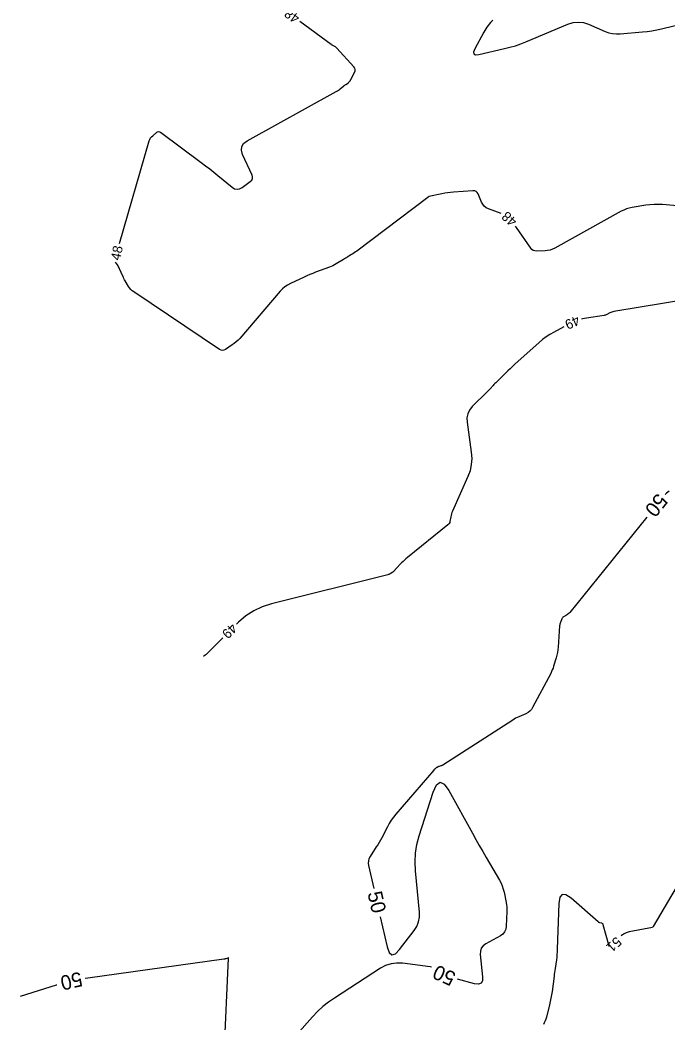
# Model space of a CAD drawing. Extents: x 2384780 to 2405861, y 547869 to 573706.
# Drawn here: x 2389514.4 to 2389647.7, y 552426.6 to 552632.9 of the extents above; entities that cross this region are included whole.
import ezdxf

# ---------------------------------------------------------------- set-up
doc = ezdxf.new("R2010")
doc.units = 0
doc.layers.add('Old_Level_60', color=7, linetype='Continuous')
doc.layers.add('Old_Level_61', color=7, linetype='Continuous')

msp = doc.modelspace()

# ---------------------------------------------------------------- linework, layer by layer
at = {"layer": 'Old_Level_60'}
for points in [[(2389534.85025, 552586.9345), (2389540.975, 552608.04725), (2389541.0885, 552608.354), (2389541.2435, 552608.63325), (2389541.44, 552608.88525), (2389541.67775, 552609.10975), (2389542.522, 552609.7985), (2389542.704, 552609.91025), (2389542.8875, 552609.9505), (2389543.0725, 552609.919), (2389543.2595, 552609.81625), (2389551.68975, 552603.587), (2389552.56, 552602.93525), (2389553.4215, 552602.2725), (2389554.2745, 552601.59825), (2389555.1185, 552600.91325), (2389558.0465, 552598.505), (2389558.54525, 552598.19525), (2389559.05, 552598.0815), (2389559.561, 552598.16375), (2389560.078, 552598.442), (2389561.77675, 552599.6705), (2389562.072, 552599.952), (2389562.22925, 552600.26975), (2389562.249, 552600.62375), (2389562.13075, 552601.014), (2389560.186, 552605.2625), (2389559.93075, 552606.1195), (2389559.999, 552606.87), (2389560.39075, 552607.51375), (2389561.10575, 552608.05075), (2389579.4705, 552618.18575), (2389579.68875, 552618.314), (2389579.899, 552618.45325), (2389580.10175, 552618.6035), (2389580.2965, 552618.765), (2389581.0085, 552619.3875), (2389581.10025, 552619.46275), (2389581.1965, 552619.53125), (2389581.29675, 552619.5935), (2389581.40175, 552619.649), (2389581.75125, 552619.81975), (2389581.82325, 552619.85975), (2389581.8895, 552619.90725), (2389581.95, 552619.96175), (2389582.00475, 552620.02325), (2389582.25975, 552620.34475), (2389582.313, 552620.4145), (2389582.36275, 552620.4865), (2389582.4095, 552620.56075), (2389582.45325, 552620.63675), (2389583.25175, 552622.1065), (2389583.371, 552622.415), (2389583.387, 552622.71075), (2389583.29975, 552622.994), (2389583.10875, 552623.26425), (2389579.59075, 552627.093), (2389579.4935, 552627.191), (2389579.389, 552627.28025), (2389579.27775, 552627.3605), (2389579.15975, 552627.43225), (2389578.76275, 552627.6525), (2389578.6785, 552627.70075), (2389578.596, 552627.75175), (2389578.51475, 552627.805), (2389578.43525, 552627.861), (2389571.95175, 552632.56225)], [(2389611.66025, 552632.8785), (2389611.18425, 552632.381), (2389610.46425, 552631.443), (2389609.84175, 552630.42125), (2389607.968, 552626.94675), (2389607.71975, 552626.31825), (2389607.77825, 552625.92225), (2389608.14375, 552625.7585), (2389608.81575, 552625.827), (2389614.09675, 552627.00775), (2389615.2205, 552627.28525), (2389616.329, 552627.61125), (2389617.42175, 552627.98575), (2389618.49925, 552628.409), (2389627.15075, 552632.028), (2389628.208, 552632.3595), (2389629.265, 552632.4685), (2389630.3215, 552632.35525), (2389631.3775, 552632.02), (2389634.8265, 552630.5615), (2389635.57325, 552630.29625), (2389636.335, 552630.12575), (2389637.112, 552630.05), (2389637.904, 552630.06875), (2389642.49275, 552630.4485), (2389643.47275, 552630.54925), (2389644.44675, 552630.68825), (2389645.41425, 552630.8655), (2389646.37575, 552631.08125), (2389651.48625, 552632.33475)], [(2389613.4355, 552593.095), (2389610.8065, 552594.067), (2389610.32875, 552594.2975), (2389609.92725, 552594.60725), (2389609.602, 552594.99625), (2389609.35275, 552595.4645), (2389608.66375, 552597.12375), (2389608.4865, 552597.43125), (2389608.25025, 552597.64275), (2389607.95475, 552597.758), (2389607.6005, 552597.77725), (2389603.57775, 552597.47475), (2389602.98325, 552597.42), (2389602.39175, 552597.345), (2389601.80325, 552597.25025), (2389601.21725, 552597.13525), (2389598.5495, 552596.56525), (2389598.5205, 552596.5575), (2389598.4925, 552596.54725), (2389598.46575, 552596.5345), (2389598.44, 552596.519), (2389598.3575, 552596.46425), (2389598.34, 552596.4525), (2389598.32275, 552596.44025), (2389598.3055, 552596.428), (2389598.2885, 552596.41525), (2389583.66775, 552585.37325), (2389583.412, 552585.18475), (2389583.152, 552585.0025), (2389582.88775, 552584.8265), (2389582.61925, 552584.657), (2389581.73525, 552584.11275), (2389581.5455, 552583.99625), (2389581.35575, 552583.88025), (2389581.16575, 552583.76475), (2389580.97525, 552583.64975), (2389579.434, 552582.72), (2389579.09975, 552582.52875), (2389578.75775, 552582.354), (2389578.40775, 552582.1955), (2389578.05, 552582.05325), (2389575.2185, 552581.004), (2389574.61425, 552580.773), (2389574.015, 552580.52975), (2389573.421, 552580.27425), (2389572.83225, 552580.0065), (2389570.013, 552578.69), (2389569.43025, 552578.38), (2389568.88975, 552578.014), (2389568.39175, 552577.592), (2389567.936, 552577.11425), (2389559.589, 552567.3945), (2389559.2425, 552567.01875), (2389558.8725, 552566.67), (2389558.4785, 552566.34825), (2389558.06075, 552566.05375), (2389556.65725, 552565.13575), (2389556.357, 552564.98875), (2389556.057, 552564.94075), (2389555.7575, 552564.992), (2389555.45875, 552565.14225), (2389537.7795, 552576.974), (2389537.462, 552577.21275), (2389537.177, 552577.48225), (2389536.9245, 552577.78225), (2389536.70425, 552578.11325), (2389536.03875, 552579.244), (2389535.9, 552579.48825), (2389535.7685, 552579.73625), (2389535.645, 552579.98825), (2389535.52875, 552580.244), (2389534.88, 552581.732), (2389534.7835, 552581.9395), (2389534.6775, 552582.14175), (2389534.56175, 552582.3385), (2389534.43625, 552582.53), (2389534.04025, 552583.1035)], [(2389672.83825, 552592.54975), (2389646.6185, 552594.9215), (2389645.75375, 552594.97225), (2389644.891, 552594.9685), (2389644.03025, 552594.91), (2389643.1715, 552594.7965), (2389640.3695, 552594.337), (2389639.7775, 552594.21375), (2389639.20275, 552594.0415), (2389638.645, 552593.82), (2389638.1045, 552593.54925), (2389624.45425, 552585.9735), (2389623.97575, 552585.74325), (2389623.4805, 552585.574), (2389622.96825, 552585.46575), (2389622.4395, 552585.41825), (2389620.68425, 552585.3635), (2389620.32825, 552585.392), (2389620.0125, 552585.5005), (2389619.73725, 552585.689), (2389619.502, 552585.95775), (2389616.556, 552590.191), (2389616.3595, 552590.46325)], [(2389662.052, 552577.11825), (2389636.57725, 552572.939), (2389636.36675, 552572.89525), (2389636.1625, 552572.834), (2389635.9645, 552572.75525), (2389635.77225, 552572.65925), (2389635.15475, 552572.31625), (2389635.02025, 552572.24925), (2389634.88125, 552572.19525), (2389634.738, 552572.154), (2389634.5905, 552572.1255), (2389630.93375, 552571.589), (2389630.1605, 552571.4425), (2389629.9605, 552571.3865)], [(2389626.32075, 552569.75625), (2389624.19825, 552568.6395), (2389623.40725, 552568.1915), (2389622.6485, 552567.6975), (2389621.922, 552567.157), (2389621.2275, 552566.5705), (2389616.22825, 552562.076), (2389615.73925, 552561.6315), (2389615.25525, 552561.1815), (2389614.77625, 552560.72625), (2389614.30225, 552560.26575), (2389612.489, 552558.4845), (2389612.2965, 552558.29325), (2389612.1065, 552558.1), (2389611.91825, 552557.9045), (2389611.7325, 552557.707), (2389611.129, 552557.05825), (2389610.99925, 552556.91975), (2389610.868, 552556.7825), (2389610.73575, 552556.6465), (2389610.602, 552556.5115), (2389607.469, 552553.37625), (2389606.898, 552552.67075), (2389606.52775, 552551.89825), (2389606.3585, 552551.05825), (2389606.38975, 552550.15125), (2389607.248, 552544.0255), (2389607.342, 552542.72525), (2389607.256, 552541.45025), (2389606.99025, 552540.2), (2389606.54475, 552538.975), (2389603.399, 552531.85225), (2389603.28525, 552531.57325), (2389603.1885, 552531.28875), (2389603.10875, 552530.99925), (2389603.046, 552530.7045), (2389602.868, 552529.73325), (2389602.814, 552529.5345), (2389602.7285, 552529.35475), (2389602.611, 552529.19375), (2389602.46175, 552529.052), (2389594.1105, 552522.3505), (2389593.7985, 552522.0915), (2389593.49575, 552521.82275), (2389593.20225, 552521.54375), (2389592.91775, 552521.25475), (2389591.74, 552520.01775), (2389591.67675, 552519.95), (2389591.61475, 552519.881), (2389591.554, 552519.81075), (2389591.49475, 552519.7395), (2389591.30325, 552519.5045), (2389591.26025, 552519.45625), (2389591.214, 552519.41175), (2389591.16425, 552519.3715), (2389591.11075, 552519.335), (2389590.55525, 552518.988), (2389590.434, 552518.91875), (2389590.30875, 552518.8595), (2389590.17875, 552518.8105), (2389590.04475, 552518.7715), (2389566.1175, 552512.815), (2389564.22875, 552512.2125), (2389562.4705, 552511.3775), (2389560.84275, 552510.3105), (2389559.3455, 552509.011), (2389558.95975, 552508.63)], [(2389556.115, 552505.818), (2389552.80575, 552502.54725), (2389552.7335, 552502.47725), (2389552.6595, 552502.40875), (2389552.584, 552502.342), (2389552.50725, 552502.27675), (2389552.145, 552501.97675)], [(2389650.97275, 552457.13525), (2389644.69325, 552446.431), (2389644.67925, 552446.40775), (2389644.665, 552446.3845), (2389644.65025, 552446.36175), (2389644.63525, 552446.339), (2389644.5855, 552446.2655), (2389644.57375, 552446.25125), (2389644.56025, 552446.24025), (2389644.5445, 552446.232), (2389644.52675, 552446.227), (2389639.735, 552445.3325), (2389639.11525, 552445.15825), (2389638.562, 552444.87925), (2389638.13525, 552444.5425)], [(2389635.643, 552442.3), (2389635.61, 552442.381), (2389634.4185, 552446.7765), (2389634.3725, 552446.892), (2389634.30325, 552446.9845), (2389634.211, 552447.05375), (2389634.09525, 552447.1), (2389633.68, 552447.21325), (2389633.5935, 552447.242), (2389633.512, 552447.28), (2389633.43525, 552447.327), (2389633.36325, 552447.38325), (2389627.7845, 552452.26725), (2389626.7315, 552452.98425), (2389625.96375, 552453.043), (2389625.48075, 552452.443), (2389625.28325, 552451.1845), (2389624.95525, 552441.74875), (2389624.92875, 552441.19825), (2389624.8875, 552440.649), (2389624.8315, 552440.10125), (2389624.761, 552439.5545), (2389624.50625, 552437.77125), (2389624.452, 552437.389), (2389624.399, 552437.0065), (2389624.347, 552436.624), (2389624.296, 552436.2415), (2389623.87325, 552433.03925), (2389623.7725, 552432.355), (2389623.65175, 552431.67475), (2389623.5105, 552430.99825), (2389623.34925, 552430.32575), (2389622.702, 552427.79225), (2389622.5885, 552427.4035), (2389622.44925, 552427.025), (2389622.2845, 552426.657), (2389622.094, 552426.2995)]]:
    msp.add_lwpolyline(points, dxfattribs=at)
at = {"layer": 'Old_Level_61'}
for points in [[(2389647.98375, 552536.01475), (2389647.67975, 552535.80625), (2389647.4025, 552535.56375), (2389647.16075, 552535.2975)], [(2389643.386, 552530.63375), (2389627.52475, 552511.0335), (2389627.381, 552510.872), (2389627.22375, 552510.72675), (2389627.05325, 552510.5975), (2389626.86925, 552510.484), (2389626.2465, 552510.14), (2389626.12275, 552510.05775), (2389626.01875, 552509.95825), (2389625.9345, 552509.8415), (2389625.87, 552509.70775), (2389625.5845, 552508.96525), (2389625.5295, 552508.80475), (2389625.48675, 552508.64175), (2389625.4565, 552508.47575), (2389625.4385, 552508.307), (2389625.13325, 552503.91925), (2389625.0785, 552503.3605), (2389624.993, 552502.8075), (2389624.8765, 552502.26025), (2389624.72875, 552501.71875), (2389624.196, 552499.959), (2389624.07325, 552499.5855), (2389623.93275, 552499.21925), (2389623.77475, 552498.86025), (2389623.599, 552498.50825), (2389619.88125, 552491.48525), (2389619.6205, 552491.0755), (2389619.3035, 552490.7265), (2389618.9305, 552490.43825), (2389618.5015, 552490.2105), (2389617.00875, 552489.56575), (2389616.69225, 552489.42125), (2389616.3825, 552489.26425), (2389616.0795, 552489.0945), (2389615.783, 552488.91225), (2389601.38425, 552479.64025), (2389601.2945, 552479.58675), (2389601.20125, 552479.54), (2389601.105, 552479.50025), (2389601.00575, 552479.467), (2389600.67, 552479.368), (2389600.603, 552479.34675), (2389600.53725, 552479.323), (2389600.47225, 552479.29675), (2389600.40825, 552479.26775), (2389600.20075, 552479.16925), (2389600.15725, 552479.14675), (2389600.11525, 552479.12175), (2389600.07525, 552479.094), (2389600.03675, 552479.0635), (2389599.75025, 552478.82125), (2389599.69, 552478.76825), (2389599.63175, 552478.713), (2389599.576, 552478.6555), (2389599.5225, 552478.59575), (2389591.71825, 552469.53625), (2389591.22675, 552468.9305), (2389590.77325, 552468.29925), (2389590.35775, 552467.64225), (2389589.9805, 552466.9595), (2389588.81025, 552464.68725), (2389588.5535, 552464.204), (2389588.28475, 552463.7275), (2389588.00375, 552463.25825), (2389587.71075, 552462.79575), (2389586.423, 552460.8205), (2389586.19575, 552460.3885), (2389586.06575, 552459.93925), (2389586.03325, 552459.47275), (2389586.098, 552458.989), (2389587.187, 552454.26475)], [(2389588.5345, 552448.418), (2389589.958, 552442.243), (2389590.37, 552441.1055), (2389590.928, 552440.634), (2389591.63175, 552440.829), (2389592.48175, 552441.69), (2389595.49675, 552445.5915), (2389596.04925, 552446.4545), (2389596.415, 552447.37125), (2389596.59375, 552448.342), (2389596.5855, 552449.36675), (2389595.75975, 552457.91725), (2389595.67525, 552459.7395), (2389595.77575, 552461.542), (2389596.0615, 552463.3245), (2389596.532, 552465.087), (2389599.42925, 552474.10425), (2389600.09525, 552475.57275), (2389600.8515, 552476.1145), (2389601.698, 552475.729), (2389602.635, 552474.4165), (2389607.4955, 552465.62575), (2389608.1965, 552464.36675), (2389608.905, 552463.11225), (2389609.621, 552461.86175), (2389610.3445, 552460.6155), (2389613.06825, 552455.95625), (2389613.37775, 552455.3735), (2389613.63575, 552454.77125), (2389613.84225, 552454.14925), (2389613.9975, 552453.508), (2389614.4205, 552451.38125), (2389614.4975, 552450.9245), (2389614.5475, 552450.4655), (2389614.5705, 552450.00425), (2389614.56625, 552449.541), (2389614.4495, 552446.4755), (2389614.3555, 552445.861), (2389614.124, 552445.3315), (2389613.755, 552444.88675), (2389613.248, 552444.527), (2389610.24725, 552442.87225), (2389609.694, 552442.47075), (2389609.32075, 552441.97525), (2389609.1275, 552441.386), (2389609.11375, 552440.7025), (2389609.595, 552436.1015), (2389609.56575, 552435.2715), (2389609.27175, 552434.75425), (2389608.71325, 552434.54925), (2389607.89, 552434.65675), (2389604.4295, 552435.61175)], [(2389556.38775, 552420.04875), (2389557.2615, 552439.943), (2389557.26025, 552439.95525), (2389557.2555, 552439.963), (2389557.24675, 552439.9655), (2389557.2345, 552439.96325), (2389557.1885, 552439.948), (2389557.1785, 552439.94475), (2389557.1685, 552439.9415), (2389557.15875, 552439.93825), (2389557.14875, 552439.93475), (2389556.70575, 552439.788), (2389556.61025, 552439.7585), (2389556.51375, 552439.73375), (2389556.41625, 552439.7135), (2389556.31775, 552439.6975), (2389528.36175, 552435.82675), (2389527.781, 552435.734)], [(2389599.065, 552438.0755), (2389598.825, 552438.12375), (2389593.0955, 552438.8655), (2389591.89125, 552438.92075), (2389590.734, 552438.768), (2389589.62375, 552438.40775), (2389588.56025, 552437.83975), (2389579.08975, 552431.7215), (2389577.87025, 552430.87475), (2389576.71525, 552429.9525), (2389575.625, 552428.95425), (2389574.5995, 552427.88075), (2389571.3555, 552424.2495)], [(2389521.9395, 552434.3895), (2389521.84325, 552434.36125), (2389514.38175, 552432.0145)]]:
    msp.add_lwpolyline(points, dxfattribs=at)

# ---------------------------------------------------------------- texts
at = {"layer": 'Old_Level_60'}
for s, rotation, p in [('48', 144.0535083, (2389572.137, 552633.663)), ('48', 138.0116611, (2389616.83725, 552591.711)), ('48', 78.0593611, (2389534.9605, 552583.3355)), ('49', 204.1275722, (2389629.03525, 552572.2)), ('49', 224.6664583, (2389557.88725, 552508.97575)), ('51', 221.9795194, (2389637.086, 552444.467))]:
    msp.add_text(s, height=2, rotation=rotation, dxfattribs=at).set_placement(p)
at = {"layer": 'Old_Level_61'}
for rotation, p in [(231.0119667, (2389645.59325, 552535.7455)), (282.9797111, (2389585.8685, 552453.306)), (155.3317167, (2389604.315, 552436.80275)), (192.9634083, (2389526.80025, 552437.16375))]:
    msp.add_text('50', height=3, rotation=rotation, dxfattribs=at).set_placement(p)

doc.saveas('drawing.dxf')
